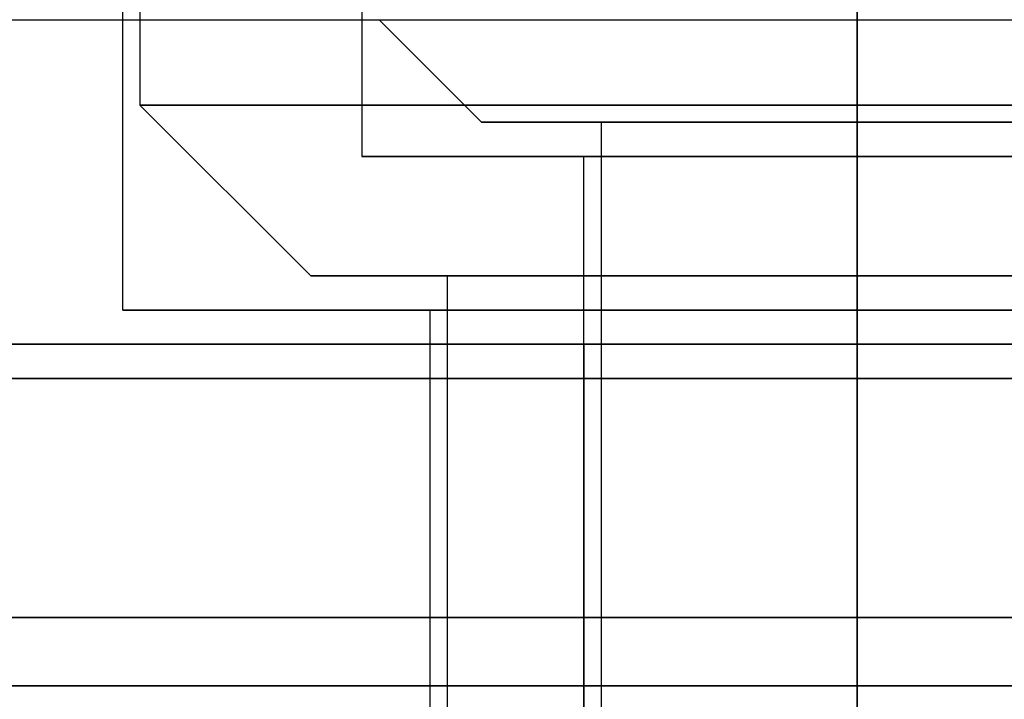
# Model space of a CAD drawing. Header units: millimetres. Extents: x 0 to 322, y -110 to 60.
# Tile 1005 of 1056: x 288 to 291, y -91 to -89. Entities that reach past the tile are written whole.
import ezdxf

# ---------------------------------------------------------------- set-up
doc = ezdxf.new("R2010")
doc.units = ezdxf.units.MM
doc.layers.add('Layer 01', color=18, linetype='Continuous', true_color=0x000000)

msp = doc.modelspace()

# ---------------------------------------------------------------- linework, layer by layer
at = {"layer": 'Layer 01'}
for p, q in [((288.4, -86.9, 18.5), (288.4, -89.2, 18.5)), ((290.5, -90.9, -0.45), (290.5, -87, -0.45)), ((290.5, -90.9, 37.45), (290.5, -87, 37.45)), ((288.35, -89.8, 18.5), (288.35, -87.9, 18.5)), ((289.05, -88.25, 24.06), (289.05, -89.35, 24.06)), ((289.05, -88.25, 12.94), (289.05, -89.35, 12.94)), ((275.55, -88.95, -0.45), (305.45, -88.95, -0.45)), ((275.55, -88.95, 37.45), (305.45, -88.95, 37.45)), ((289.4, -89.25, 24.06), (289.1, -88.95, 24.06)), ((289.4, -89.25, 12.94), (289.1, -88.95, 12.94)), ((288.9, -89.7, 18.5), (288.4, -89.2, 18.5)), ((289.4, -89.25, 24.06), (289.75, -89.25, 24.06)), ((289.4, -89.25, 12.94), (289.75, -89.25, 12.94)), ((289.75, -89.25, 24.06), (289.75, -102.6, 24.06)), ((289.75, -89.25, 12.94), (289.75, -102.6, 12.94)), ((290.5, -89.25, 22.96), (290.5, -89.25, 23.31)), ((290.5, -89.25, 24.81), (290.5, -89.25, 25.16)), ((290.5, -89.25, 11.84), (290.5, -89.25, 12.19)), ((290.5, -89.25, 13.69), (290.5, -89.25, 14.04)), ((289.05, -89.35, 24.06), (289.7, -89.35, 24.06)), ((289.05, -89.35, 12.94), (289.7, -89.35, 12.94)), ((289.7, -92.7, 24.06), (289.7, -89.35, 24.06)), ((289.7, -92.7, 12.94), (289.7, -89.35, 12.94)), ((290.5, -89.35, 22.61), (290.5, -89.35, 23.26)), ((290.5, -89.35, 24.86), (290.5, -89.35, 25.51)), ((290.5, -89.35, 11.49), (290.5, -89.35, 12.14)), ((290.5, -89.35, 13.74), (290.5, -89.35, 14.39)), ((289.3, -89.7, 18.5), (288.9, -89.7, 18.5)), ((289.3, -106.2, 18.5), (289.3, -89.7, 18.5)), ((290.5, -89.7, 16.9), (290.5, -89.7, 17.3)), ((290.5, -89.7, 19.7), (290.5, -89.7, 20.1)), ((288.35, -89.8, 18.5), (289.25, -89.8, 18.5)), ((289.25, -92.7, 18.5), (289.25, -89.8, 18.5)), ((290.5, -89.8, 16.35), (290.5, -89.8, 17.25)), ((290.5, -89.8, 19.75), (290.5, -89.8, 20.65)), ((289.7, -89.9, 5.7877), (289.7, -108.3491, 5.7877)), ((290.5, -89.9, 30.55), (290.5, -89.9, 31.925)), ((290.5, -90.9, 37.45), (290.5, -90.9, 34.3559)), ((290.5, -90.9, 2.6441), (290.5, -90.9, -0.45))]:
    msp.add_line(p, q, dxfattribs=at)
at = {"layer": 'Layer 01', "extrusion": (0, 1, 0)}
for centre, radius, start, end in [((-290.5, 18.5, -89.2), 2.1, 270, 90), ((-290.5, 18.5, -89.2), 2.1, 90, 270), ((-290.5, 24.06, -89.25), 1.1, 270, 90), ((-290.5, 12.94, -89.25), 1.1, 270, 90), ((-290.5, 24.06, -89.25), 0.75, 270, 90), ((-290.5, 24.06, -89.25), 1.1, 90, 270), ((-290.5, 12.94, -89.25), 1.1, 90, 270), ((-290.5, 18.5, -89.7), 1.6, 270, 90), ((-290.5, 18.5, -89.7), 1.6, 90, 270), ((-290.5, 18.5, -90), 11.95, 270, 90), ((-290.5, 18.5, -90), 11.95, 90, 270), ((-290.5, 18.5, -90.7), 11.25, 270, 90), ((-290.5, 18.5, -90.7), 11.25, 90, 270)]:
    msp.add_arc(centre, radius, start, end, dxfattribs=at)
at = {"layer": 'Layer 01', "extrusion": (0, -1, 0)}
for centre, radius, start, end in [((290.5, 12.94, 89.25), 0.75, 90, 270), ((290.5, 24.06, 89.25), 0.75, 270, 90), ((290.5, 12.94, 89.25), 0.75, 270, 90), ((290.5, 18.5, 89.7), 1.2, 90, 270), ((290.5, 18.5, 89.7), 1.2, 270, 90), ((290.5, 18.5, 89.8), 1.25, 90, 270), ((290.5, 18.5, 89.8), 1.25, 270, 90), ((290.5, 18.5, 89.9), 13.425, 90, 266.5837), ((290.5, 18.5, 89.9), 13.425, 273.4163, 90), ((290.5, 18.5, 90.9), 15.8559, 90, 270), ((290.5, 18.5, 90.9), 15.8559, 270, 90)]:
    msp.add_arc(centre, radius, start, end, dxfattribs=at)
at = {"layer": 'Layer 01', "extrusion": (0, 1, 4.90029e-15)}
for centre in [(-290.5, 24.06, -89.35), (-290.5, 12.94, -89.35)]:
    msp.add_arc(centre, 1.45, 270, 90, dxfattribs=at)
at = {"layer": 'Layer 01', "extrusion": (0, -1, 8.88178e-15)}
for centre in [(290.5, 24.06, 89.35), (290.5, 12.94, 89.35)]:
    msp.add_arc(centre, 0.8, 90, 270, dxfattribs=at)
at = {"layer": 'Layer 01', "extrusion": (0, 1, -4.90029e-15)}
msp.add_arc((-290.5, 24.06, -89.35), 1.45, 90, 270, dxfattribs=at)
at = {"layer": 'Layer 01', "extrusion": (0, 1, -8.88178e-15)}
msp.add_arc((-290.5, 24.06, -89.35), 0.8, 90, 270, dxfattribs=at)
at = {"layer": 'Layer 01', "extrusion": (0, -1, -8.88178e-15)}
msp.add_arc((290.5, 12.94, 89.35), 0.8, 270, 90, dxfattribs=at)
at = {"layer": 'Layer 01', "extrusion": (0, -1, -4.90029e-15)}
msp.add_arc((290.5, 12.94, 89.35), 1.45, 270, 90, dxfattribs=at)
at = {"layer": 'Layer 01', "extrusion": (0, 1, 3.30485e-15)}
msp.add_arc((-290.5, 18.5, -89.8), 2.15, 270, 90, dxfattribs=at)
at = {"layer": 'Layer 01', "extrusion": (0, -1, -3.30485e-15)}
msp.add_arc((290.5, 18.5, 89.8), 2.15, 270, 90, dxfattribs=at)
at = {"layer": 'Layer 01', "extrusion": (2.78468e-30, 1, 5.90313e-16)}
msp.add_arc((-290.5, 18.5, -89.9), 12.05, 273.80667, 90, dxfattribs=at)
at = {"layer": 'Layer 01', "extrusion": (3.91909e-17, 1, -5.89011e-16)}
msp.add_arc((-290.5, 18.5, -89.9), 12.05, 90, 266.19333, dxfattribs=at)
at = {"layer": 'Layer 01'}
for points in [[(290.5, -90, 6.55), (290.5, -84.35, 6.55), (290.5, -78.7, 6.55)], [(290.5, -79.4, 6.45), (290.5, -93.4, 6.45), (290.5, -107.4, 6.45)], [(290.5, -86.9, 30.45), (290.5, -88.45, 30.45), (290.5, -90, 30.45)], [(290.5, -89.9, 30.55), (290.5, -88.4, 30.55), (290.5, -86.9, 30.55)], [(290.5, -86.9, 20.6), (290.5, -88.05, 20.6), (290.5, -89.2, 20.6)], [(290.5, -89.2, 16.4), (290.5, -88.05, 16.4), (290.5, -86.9, 16.4)], [(290.5, -87.9, 16.35), (290.5, -88.85, 16.35), (290.5, -89.8, 16.35)], [(290.5, -89.8, 20.65), (290.5, -88.85, 20.65), (290.5, -87.9, 20.65)], [(290.5, -89.35, 25.51), (290.5, -88.8, 25.51), (290.5, -88.25, 25.51)], [(290.5, -88.25, 22.61), (290.5, -88.8, 22.61), (290.5, -89.35, 22.61)], [(290.5, -89.35, 14.39), (290.5, -88.8, 14.39), (290.5, -88.25, 14.39)], [(290.5, -88.25, 11.49), (290.5, -88.8, 11.49), (290.5, -89.35, 11.49)], [(290.5, -89.25, 22.96), (290.5, -89.1, 22.81), (290.5, -88.95, 22.66)], [(290.5, -88.95, 25.46), (290.5, -89.1, 25.31), (290.5, -89.25, 25.16)], [(290.5, -89.25, 11.84), (290.5, -89.1, 11.69), (290.5, -88.95, 11.54)], [(290.5, -88.95, 14.34), (290.5, -89.1, 14.19), (290.5, -89.25, 14.04)], [(290.5, -89.7, 16.9), (290.5, -89.45, 16.65), (290.5, -89.2, 16.4)], [(290.5, -89.2, 20.6), (290.5, -89.45, 20.35), (290.5, -89.7, 20.1)], [(290.5, -89.25, 24.81), (290.5, -95.925, 24.81), (290.5, -102.6, 24.81)], [(290.5, -102.6, 23.31), (290.5, -95.925, 23.31), (290.5, -89.25, 23.31)], [(290.5, -89.25, 13.69), (290.5, -95.925, 13.69), (290.5, -102.6, 13.69)], [(290.5, -102.6, 12.19), (290.5, -95.925, 12.19), (290.5, -89.25, 12.19)], [(290.5, -89.35, 23.26), (290.5, -91.025, 23.26), (290.5, -92.7, 23.26)], [(290.5, -92.7, 24.86), (290.5, -91.025, 24.86), (290.5, -89.35, 24.86)], [(290.5, -89.35, 12.14), (290.5, -91.025, 12.14), (290.5, -92.7, 12.14)], [(290.5, -92.7, 13.74), (290.5, -91.025, 13.74), (290.5, -89.35, 13.74)], [(290.5, -106.2, 17.3), (290.5, -97.95, 17.3), (290.5, -89.7, 17.3)], [(290.5, -89.7, 19.7), (290.5, -97.95, 19.7), (290.5, -106.2, 19.7)], [(290.5, -89.8, 17.25), (290.5, -91.25, 17.25), (290.5, -92.7, 17.25)], [(290.5, -92.7, 19.75), (290.5, -91.25, 19.75), (290.5, -89.8, 19.75)], [(289.7, -107.4, 6.4766), (289.7, -98.65, 6.4766), (289.7, -89.9, 6.4766)], [(289.7, -89.9, 5.0989), (289.7, -99.15, 5.0989), (289.7, -108.4, 5.0989)], [(289.7, -89.9, 5.0989), (289.7, -89.9, 5.7877), (289.7, -89.9, 6.4766)], [(290.5, -109.9, 31.925), (290.5, -99.9, 31.925), (290.5, -89.9, 31.925)], [(290.5, -90.7, 7.25), (290.5, -90.35, 6.9), (290.5, -90, 6.55)], [(290.5, -90, 30.45), (290.5, -90.35, 30.1), (290.5, -90.7, 29.75)], [(290.5, -91.8, 7.25), (290.5, -91.25, 7.25), (290.5, -90.7, 7.25)], [(290.5, -90.7, 29.75), (290.5, -91.25, 29.75), (290.5, -91.8, 29.75)], [(275.55, -90.9, -0.45), (290.5, -90.9, -0.45), (305.45, -90.9, -0.45)], [(305.45, -90.9, 37.45), (290.5, -90.9, 37.45), (275.55, -90.9, 37.45)], [(290.5, -94.718, 2.6441), (290.5, -92.809, 2.6441), (290.5, -90.9, 2.6441)], [(290.5, -90.9, 34.3559), (290.5, -93.055, 34.3559), (290.5, -95.21, 34.3559)]]:
    msp.add_open_spline(points, degree=2, dxfattribs=at)

doc.saveas('drawing.dxf')
